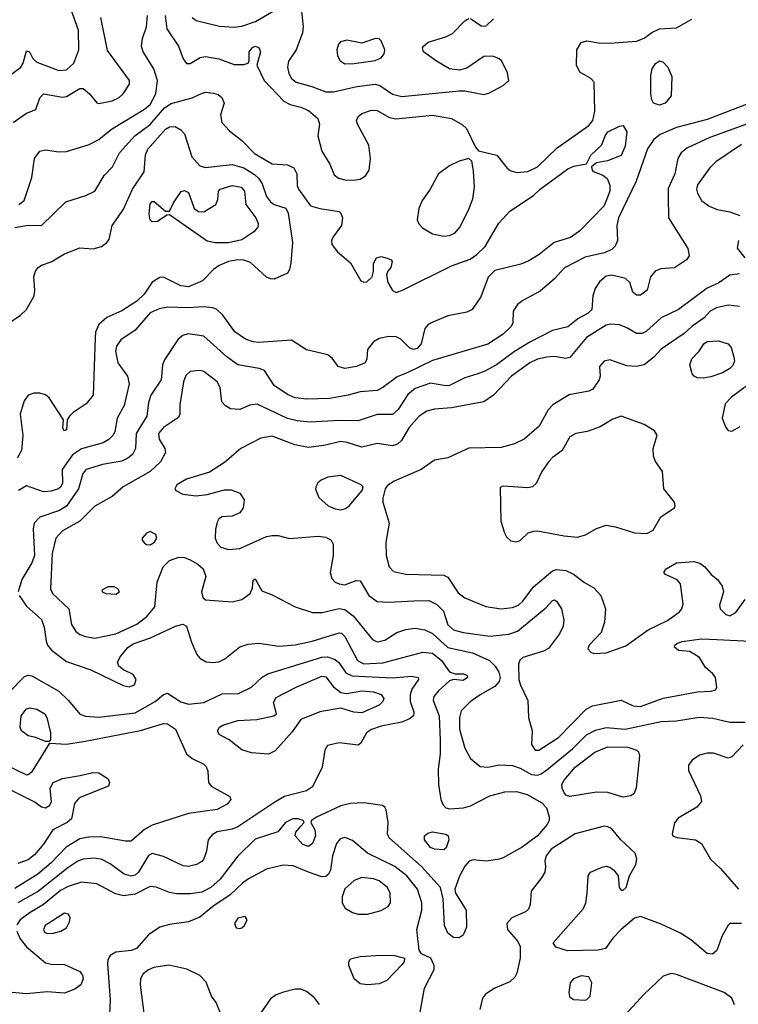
# Model space of a CAD drawing. Extents: x 1173029 to 1307123, y 522559 to 678521.
# Tile 396 of 623: x 1280440 to 1284209, y 566622 to 571783. Entities that reach past the tile are written whole.
import ezdxf

# ---------------------------------------------------------------- set-up
doc = ezdxf.new("R2010")
doc.units = 0

msp = doc.modelspace()

# ---------------------------------------------------------------- linework, layer by layer
at = {"layer": '0CON10XD'}
for points in [[(1280382.6, 571487.4), (1280446.9, 571535), (1280458.2, 571555), (1280475, 571620), (1280490.8, 571615), (1280509.4, 571579.4), (1280530.7, 571560.7), (1280645, 571516.8), (1280685, 571521.1), (1280724, 571556), (1280749.5, 571625), (1280748.1, 571728.1), (1280709.6, 571835)], [(1281345.4, 571795.4), (1281365, 571779.4), (1281488.8, 571748.8), (1281565, 571743.3), (1281605, 571749.1), (1281676.1, 571773.9), (1281803.4, 571846.6)], [(1281916.4, 571843.6), (1281926.2, 571745), (1281923.1, 571715), (1281889.2, 571625), (1281850.7, 571565), (1281844.7, 571535), (1281851.8, 571501.8), (1281865, 571474.3), (1281890, 571455), (1281972.9, 571432.9), (1282045.4, 571405.4), (1282085, 571405.4), (1282207.7, 571432.3), (1282305, 571445.8), (1282328.7, 571438.7), (1282395, 571393.3), (1282445, 571380.8), (1282745, 571410.8), (1282775, 571410.8), (1282875, 571391.2), (1282901.1, 571398.9), (1282975, 571437.8), (1283005.8, 571465), (1282998, 571505), (1282968.8, 571565), (1282955, 571578.8), (1282922.1, 571592.1), (1282875, 571590.9), (1282785, 571530), (1282745, 571519.5), (1282695, 571526.5), (1282626.6, 571566.6), (1282558.6, 571615), (1282552.9, 571635), (1282557.1, 571645), (1282582, 571665), (1282675, 571693.5), (1282709.7, 571710.3), (1282775, 571777.5), (1282795, 571790)], [(1280405.9, 571244.1), (1280475, 571293.1), (1280525, 571313.3), (1280545, 571373.3), (1280565, 571394), (1280665, 571377.1), (1280685, 571381.4), (1280755, 571422.9), (1280773, 571423), (1280806, 571395), (1280845, 571346.7), (1280855, 571343.8), (1280925, 571358.1), (1280962, 571375), (1280982.9, 571395), (1281015.6, 571445), (1281015.6, 571465), (1280901.2, 571621.2), (1280866.5, 571795)], [(1280436.2, 570815), (1280464.2, 570835), (1280503.8, 570956.2), (1280517.8, 571055), (1280545, 571093.3), (1280575, 571101.2), (1280645, 571090.5), (1280685, 571092.1), (1280805, 571129.3), (1280855, 571155.3), (1280921.1, 571208.9), (1281095, 571314.2), (1281125, 571339.3), (1281153.8, 571395), (1281162.5, 571465), (1281143.1, 571525), (1281086.9, 571615), (1281079.6, 571645), (1281084.6, 571685.4), (1281105.8, 571745), (1281110, 571805)], [(1281202.5, 571805), (1281211.5, 571735), (1281272.4, 571645), (1281297.4, 571577.4), (1281315, 571554), (1281335, 571554.2), (1281386.7, 571585), (1281415, 571590), (1281485, 571578.6), (1281565, 571548.1), (1281615, 571548), (1281637.5, 571555), (1281643, 571567), (1281644, 571615), (1281660, 571635), (1281675, 571644), (1281695, 571638), (1281702.5, 571615), (1281683.3, 571545), (1281721.9, 571465), (1281826.1, 571356.1), (1281859.4, 571339.4), (1281915, 571325.4), (1281955, 571307.9), (1282002.9, 571265), (1282013.1, 571235), (1282004.4, 571175), (1282025, 571093.8), (1282066, 571026), (1282090.2, 570970.2), (1282112.9, 570952.9), (1282145, 570943.8), (1282188.3, 570941.7), (1282225, 570947.3), (1282253.1, 570965), (1282273.5, 570995), (1282279.5, 571055), (1282270.6, 571125), (1282211.4, 571235), (1282206.9, 571255), (1282215.7, 571275), (1282235, 571291.9), (1282285, 571308.9), (1282315, 571307.5), (1282380.4, 571270.4), (1282413.2, 571263.2), (1282605, 571282.2), (1282704.7, 571264.7), (1282762.6, 571232.6), (1282783.4, 571213.4), (1282830, 571115), (1282845.9, 571095.9), (1282942.7, 571072.7), (1282996, 571005), (1283012.3, 570992.3), (1283045, 570982.7), (1283105, 570988.2), (1283155, 571012.1), (1283258.8, 571111.2), (1283323.5, 571156.5), (1283425, 571228.9), (1283445, 571255.6), (1283456.8, 571303.2), (1283452.7, 571455), (1283435.3, 571475.3), (1283378, 571508), (1283360.9, 571545), (1283361.4, 571625), (1283385, 571664), (1283415, 571671.9), (1283475, 571661.5), (1283535, 571659.6), (1283675, 571670), (1283715, 571686.2), (1283755, 571716.1), (1283795, 571736.2), (1283885, 571740), (1283965, 571785.4)], [(1282805, 571790), (1282860.9, 571750.9), (1282885, 571750), (1282925, 571788)], [(1282145, 571551.9), (1282195, 571554.4), (1282305, 571570), (1282336, 571584), (1282350.9, 571605), (1282354.6, 571625), (1282335, 571673.3), (1282325, 571682.5), (1282305.4, 571685.4), (1282235, 571660), (1282155, 571676.7), (1282123, 571667), (1282111.9, 571655), (1282103.3, 571625), (1282106.9, 571595), (1282119.1, 571569.1), (1282145, 571551.9)], [(1283795, 571334.4), (1283764.2, 571345), (1283755, 571362.5), (1283750, 571395), (1283750.9, 571490.9), (1283756.9, 571525), (1283775, 571554.2), (1283795, 571567.8), (1283815, 571560.6), (1283840, 571535), (1283860, 571485), (1283857.5, 571385), (1283825, 571345.7), (1283795, 571334.4)], [(1280415, 570694.7), (1280485, 570705.9), (1280555, 570704.2), (1280681.3, 570828.7), (1280787.6, 570862.4), (1280835, 570884.4), (1280883.8, 570966.2), (1280927.2, 571012.8), (1280964.4, 571085), (1281044.6, 571175), (1281125, 571233.2), (1281199.5, 571320.5), (1281235, 571343.1), (1281345, 571373.9), (1281393.1, 571396.9), (1281415, 571402.7), (1281457.4, 571397.4), (1281480.3, 571390.3), (1281500, 571375), (1281512.5, 571345), (1281493.1, 571285), (1281501.1, 571245), (1281540.2, 571200.2), (1281605, 571150), (1281671.4, 571081.4), (1281765, 571027.1), (1281845, 571022.7), (1281877.4, 571007.4), (1281892.9, 570975), (1281895.3, 570915), (1281901.6, 570895), (1281965, 570807.9), (1282013.4, 570793.4), (1282115, 570778), (1282125, 570768.8), (1282133.3, 570745), (1282127.3, 570705), (1282084.4, 570645), (1282075.6, 570625), (1282077.1, 570605), (1282106.2, 570566.2), (1282175, 570508.6), (1282229.2, 570415), (1282245, 570407.1), (1282260.9, 570409.1), (1282288, 570435), (1282295.9, 570464.1), (1282295.8, 570505), (1282312, 570535), (1282335, 570541.4), (1282366.7, 570533.3), (1282387.5, 570525), (1282393.3, 570515), (1282386.7, 570485), (1282370, 570465), (1282363.6, 570446.4), (1282371.2, 570405), (1282395, 570363.3), (1282415, 570354), (1282447.5, 570365), (1282705, 570492.5), (1282802.2, 570527.8), (1282838.1, 570551.9), (1282881.1, 570595), (1282953.1, 570716.9), (1283011.2, 570778.8), (1283135, 570862.5), (1283169.5, 570895), (1283315, 571001.5), (1283345.8, 571015.8), (1283413, 571027), (1283435, 571073.3), (1283492.9, 571127.1), (1283510, 571175), (1283525, 571195.6), (1283585, 571224.3), (1283605, 571228), (1283623.5, 571195), (1283615, 571120), (1283595, 571072), (1283523.6, 571043.6), (1283465, 571033.3), (1283438.3, 571011.7), (1283442.5, 570995), (1283453.3, 570985), (1283499.1, 570969.1), (1283520.9, 570950.9), (1283535.8, 570915.8), (1283534.7, 570885), (1283505, 570807.1), (1283375.3, 570674.7), (1283329.1, 570640.9), (1283242.9, 570615), (1283165, 570552.3), (1283110.6, 570519.4), (1283067.7, 570502.3), (1282931.3, 570468.7), (1282896.2, 570433.8), (1282859.3, 570330.7), (1282813.3, 570265), (1282785, 570250.7), (1282685, 570230.6), (1282607.4, 570197.4), (1282582.2, 570185), (1282564.5, 570165), (1282546.2, 570085), (1282525, 570060), (1282505, 570055.4), (1282485, 570062.5), (1282438.7, 570108.7), (1282415, 570121.2), (1282376.9, 570123.1), (1282325, 570111.9), (1282295, 570094), (1282264, 570055), (1282260, 570005), (1282252, 569985), (1282206.2, 569965), (1282145, 569954.6), (1282110, 569965), (1282078.3, 570008.3), (1282056.5, 570026.5), (1281943.4, 570053.4), (1281865, 570103.3), (1281695, 570090.9), (1281665, 570094.5), (1281625, 570109.5), (1281567.7, 570147.7), (1281505, 570234.3), (1281473.8, 570263.8), (1281452.9, 570272.9), (1281405, 570278.2), (1281322.8, 570272.8), (1281216.5, 570276.5), (1281172.2, 570267.8), (1281125, 570247.1), (1281045, 570156.5), (1280970.6, 570105), (1280947.7, 570072.3), (1280943.3, 570045), (1280955.3, 569985.3), (1281006.2, 569915), (1281014.6, 569875), (1280988.6, 569761.4), (1280951.5, 569695), (1280938.9, 569625), (1280930, 569605), (1280907.7, 569582.3), (1280877.1, 569565), (1280765, 569534.7), (1280717.7, 569502.3), (1280662.3, 569425), (1280665.3, 569354.7), (1280656.4, 569335), (1280644.3, 569325), (1280605, 569311.1), (1280565, 569309.2), (1280475, 569340), (1280433.1, 569315)], [(1284295, 571355.8), (1284045, 571259.7), (1283885, 571218.5), (1283798.7, 571181.3), (1283765, 571154.4), (1283733.3, 571106.7), (1283673.2, 570936.8), (1283581.1, 570745), (1283572.4, 570705), (1283574.6, 570625), (1283563.1, 570596.9), (1283545, 570578.5), (1283505, 570560.8), (1283405, 570537.7), (1283296.8, 570483.2), (1283244.7, 570425.3), (1283170.5, 570359.5), (1283078, 570312), (1283050, 570290), (1283028.6, 570255), (1283025.7, 570195), (1283016.9, 570175), (1282975.6, 570135), (1282895, 570081.8), (1282605, 569997.5), (1282475.6, 569934.4), (1282419.1, 569910.9), (1282344.8, 569855.2), (1282315, 569840.4), (1282225, 569832.9), (1282163.3, 569815), (1282065, 569798.4), (1281945.3, 569794.7), (1281885, 569800.7), (1281845, 569818), (1281775.2, 569865.2), (1281724.2, 569944.2), (1281695.2, 569955.2), (1281584.8, 569974.8), (1281525.7, 570015.7), (1281405, 570124.6), (1281323.3, 570136.7), (1281295, 570127.9), (1281271.8, 570108.2), (1281198.8, 570001.2), (1281188.9, 569975), (1281182, 569895), (1281127.2, 569815), (1281116.1, 569776.1), (1281107.1, 569705), (1281051.6, 569615), (1281047.3, 569535), (1281031.8, 569505), (1281008.1, 569485), (1280975, 569470), (1280875, 569451.9), (1280788.6, 569425), (1280770.9, 569405), (1280747.8, 569325), (1280686, 569234), (1280649.1, 569210.9), (1280545, 569176), (1280515.5, 569145), (1280511.2, 569115), (1280518.4, 568975), (1280504.3, 568935.7), (1280451.1, 568848.9), (1280431.9, 568785)], [(1280356.2, 570175), (1280445.2, 570234.8), (1280475.6, 570264.4), (1280515.3, 570335), (1280519.1, 570365), (1280513.6, 570435), (1280522.2, 570465), (1280535, 570482.9), (1280555, 570496.7), (1280605, 570514.4), (1280675, 570555.5), (1280755, 570586.9), (1280825, 570581.5), (1280869.2, 570595), (1280896, 570614), (1280908.6, 570631.4), (1280925.7, 570705), (1280955, 570747.1), (1280985, 570790), (1281032, 570895), (1281093.8, 570985), (1281100.5, 571075), (1281111.9, 571105), (1281205, 571209.2), (1281225, 571222.1), (1281255, 571222.7), (1281286, 571206), (1281305.3, 571185.3), (1281342.9, 571065), (1281385, 571017.5), (1281415, 571008.2), (1281555, 571024.1), (1281615, 571006.8), (1281672.2, 570972.2), (1281695, 570951.3), (1281712.2, 570922.2), (1281735, 570857.3), (1281755, 570828.5), (1281775, 570815.4), (1281835.8, 570795), (1281848.3, 570768.3), (1281871.5, 570615), (1281862, 570508), (1281855.5, 570474.5), (1281844.5, 570455.5), (1281775, 570423.3), (1281755, 570424.4), (1281735, 570434.4), (1281650.2, 570510.2), (1281615, 570522.5), (1281585, 570524.1), (1281535, 570516.6), (1281485.7, 570495), (1281456.3, 570473.7), (1281399.4, 570415), (1281326.3, 570383.7), (1281285, 570387.7), (1281195, 570434.2), (1281175, 570431.2), (1281135, 570408), (1281093.3, 570345), (1281055, 570307.5), (1280975, 570257.2), (1280898, 570222), (1280855.3, 570184.7), (1280838.5, 570145), (1280835.4, 570115), (1280825.5, 569815), (1280789.6, 569770.4), (1280720.8, 569725), (1280701.4, 569705), (1280690, 569685), (1280685, 569633.3), (1280675, 569627.5), (1280667, 569643), (1280670, 569685), (1280595, 569800.9), (1280575, 569816.9), (1280545, 569825.4), (1280514.6, 569825.4), (1280484.7, 569815.3), (1280463.8, 569785), (1280443.3, 569715), (1280456.2, 569603.8), (1280449.6, 569525), (1280427.3, 569485)], [(1284315, 571258.1), (1284058.6, 571165), (1283939.5, 571110.5), (1283909.5, 571085), (1283891.8, 571055), (1283875.4, 570975), (1283841.7, 570898.3), (1283840.5, 570855), (1283842, 570745), (1283944.5, 570584.5), (1283951.9, 570545), (1283936.9, 570525), (1283875, 570482.5), (1283802.6, 570477.4), (1283772, 570465), (1283748, 570435), (1283731.2, 570365), (1283695, 570339.2), (1283675, 570340), (1283656.2, 570355), (1283640, 570405), (1283616.9, 570426.9), (1283545, 570444.6), (1283515, 570439.6), (1283480.5, 570409.5), (1283458.7, 570375), (1283445.3, 570335), (1283440.4, 570265), (1283421.5, 570245), (1283366.9, 570215), (1283315, 570173.8), (1283235, 570154.6), (1283115, 570092.1), (1283035, 570044.7), (1282940.5, 569975), (1282879, 569941), (1282842.2, 569927.8), (1282775, 569906.2), (1282694.1, 569865.9), (1282675, 569863.3), (1282595, 569878.5), (1282515, 569849.7), (1282475, 569818.2), (1282425, 569740.9), (1282395, 569714.5), (1282315, 569713.3), (1282215, 569681.1), (1282115, 569682.4), (1281965, 569673.3), (1281895, 569680.6), (1281845, 569693.1), (1281685, 569767.3), (1281647.6, 569762.4), (1281595, 569739.4), (1281545, 569744), (1281519.7, 569759.7), (1281500.9, 569780.9), (1281490.8, 569855), (1281475.7, 569885), (1281405, 569940), (1281384.3, 569944.3), (1281335, 569938.6), (1281311.3, 569918.7), (1281299.6, 569885), (1281280, 569765), (1281280, 569715), (1281272.7, 569697.3), (1281195, 569646.2), (1281167.5, 569615), (1281170.9, 569585), (1281201.4, 569535), (1281204.3, 569515), (1281178.1, 569465), (1281124.3, 569415.7), (1280982, 569335), (1280925, 569284.2), (1280835, 569233.3), (1280754.7, 569155.3), (1280665, 569103.2), (1280629.4, 569065), (1280610.9, 568985), (1280600.9, 568800.9), (1280612.1, 568775), (1280697.5, 568695), (1280712.7, 568612.7), (1280735, 568577.1), (1280755, 568560.9), (1280785, 568549.6), (1280835, 568542), (1280945, 568563.3), (1281055.2, 568614.8), (1281107.5, 568655), (1281148.8, 568705), (1281161.8, 568835), (1281192.5, 568915), (1281225, 568948.5), (1281275, 568965.6), (1281305, 568964.2), (1281335, 568952.5), (1281375, 568930), (1281401.9, 568905), (1281416.7, 568865), (1281393.1, 568785), (1281401.1, 568755), (1281415, 568743.1), (1281555, 568732.5), (1281605, 568744.4), (1281648, 568775), (1281661.2, 568805), (1281663.8, 568845), (1281675, 568853.3), (1281709.7, 568789.7), (1281765, 568768.2), (1281885, 568706.2), (1281975, 568676.2), (1282026.4, 568676.4), (1282115, 568696.9), (1282145, 568691.8), (1282188.4, 568658.4), (1282290, 568535), (1282315, 568521.9), (1282355, 568530.6), (1282418.7, 568571.3), (1282465, 568586.5), (1282515, 568594.5), (1282565.5, 568584.5), (1282605, 568565.3), (1282685, 568492), (1282815, 568464.3), (1282904.8, 568424.8), (1282932.9, 568395), (1282952.8, 568362.8), (1282959.1, 568335), (1282955.3, 568315), (1282932.7, 568287.3), (1282854.8, 568245.2), (1282801.9, 568208.1), (1282755, 568160.6), (1282745.8, 568125), (1282746.3, 568065), (1282774.4, 567965.6), (1282805, 567910), (1282855, 567868.9), (1282894.6, 567865.4), (1282955, 567878.2), (1283025, 567874.6), (1283065, 567860.7), (1283125, 567826.5), (1283155, 567823.5), (1283175, 567830), (1283205, 567851.6), (1283338.4, 567961.6), (1283413.1, 568035), (1283460.1, 568059.9), (1283515, 568073.2), (1283615, 568064.3), (1283805, 568105.3), (1283885, 568108), (1284003.5, 568126.5), (1284075, 568122.9), (1284165, 568101.1), (1284245, 568100.9)], [(1284225, 571128.6), (1284091.2, 571038.8), (1284058.5, 571005), (1283995, 570917.5), (1283989.1, 570895), (1283994.6, 570874.6), (1284016, 570835), (1284056.6, 570806.6), (1284097.6, 570787.6), (1284165, 570775.7), (1284217, 570757)], [(1282665, 570648.9), (1282695, 570651.8), (1282723.7, 570666.3), (1282747.9, 570695), (1282794.6, 570785), (1282816.6, 570843.4), (1282825.3, 570905), (1282820.8, 570990.8), (1282811.2, 571041.2), (1282795, 571056.2), (1282745, 571042.2), (1282695, 571017.5), (1282635.8, 570975), (1282593.3, 570895), (1282548.8, 570831.2), (1282533, 570793), (1282524.3, 570735), (1282533.4, 570713.4), (1282552.2, 570692.2), (1282605, 570660), (1282665, 570648.9)], [(1281465, 570612.9), (1281422.7, 570622.7), (1281225, 570760), (1281211.7, 570758.3), (1281162.5, 570725), (1281135, 570724), (1281124.4, 570735), (1281120, 570765), (1281125, 570817.5), (1281135, 570830), (1281145, 570830), (1281205, 570780), (1281225, 570780), (1281246.4, 570823.6), (1281287, 570883), (1281305, 570888.8), (1281325, 570877.5), (1281355, 570793.8), (1281377.9, 570777.9), (1281405, 570776.7), (1281468, 570815), (1281479.2, 570840.8), (1281482, 570885), (1281492, 570895), (1281555, 570913.9), (1281602.5, 570905), (1281618.5, 570885), (1281626.4, 570815), (1281678.9, 570745), (1281690, 570715), (1281689.1, 570695), (1281668.7, 570671.3), (1281605, 570628.9), (1281535, 570614.2), (1281465, 570612.9)], [(1284210, 570625), (1284203.3, 570585), (1284242.5, 570535)], [(1284215, 570452), (1284165, 570444.3), (1284106.6, 570403.4), (1284044.7, 570375.3), (1283895, 570264.7), (1283805, 570221.2), (1283725, 570149.1), (1283705, 570138.2), (1283675, 570138.2), (1283625, 570168.2), (1283585, 570183.6), (1283537.8, 570187.8), (1283515, 570182.3), (1283413.1, 570116.9), (1283325, 570012.1), (1283305, 570007.7), (1283245, 570017.5), (1283205, 570014.7), (1283155, 570004.2), (1283115, 569984.7), (1283020, 569915), (1282925, 569814.4), (1282875, 569779.5), (1282705, 569747.9), (1282615, 569741.6), (1282575, 569731.1), (1282535, 569704.6), (1282483.5, 569646.5), (1282442.4, 569577.6), (1282421, 569559), (1282395, 569548.9), (1282315, 569562.5), (1282235, 569542.5), (1282157.4, 569567.4), (1282125, 569571.9), (1282035, 569550.9), (1281955, 569540.8), (1281883.8, 569555), (1281765, 569599.6), (1281705, 569590), (1281599.2, 569535), (1281515, 569463.1), (1281435, 569411.2), (1281315, 569375.5), (1281264, 569345), (1281254, 569325), (1281258.8, 569315), (1281295, 569297.1), (1281365, 569287.1), (1281423.8, 569293.8), (1281515, 569318.8), (1281549.5, 569319.5), (1281595, 569302), (1281616.6, 569266.6), (1281612.9, 569225), (1281595, 569198.8), (1281555, 569181.2), (1281502.7, 569177.3), (1281485, 569166.7), (1281477, 569153), (1281466.4, 569113.6), (1281465.4, 569065), (1281475, 569038.6), (1281495, 569017.8), (1281535, 569006.9), (1281595, 569012.2), (1281735, 569074), (1281765, 569080), (1281795, 569079.2), (1281855, 569063.1), (1282005, 569075.4), (1282045, 569071.1), (1282073.8, 569055), (1282083.8, 569035), (1282083.8, 568975), (1282068.1, 568885), (1282076.9, 568855), (1282095, 568835.6), (1282115, 568825.5), (1282145, 568821.8), (1282205, 568844.3), (1282225, 568842.5), (1282271.2, 568765), (1282315, 568734.2), (1282375, 568730.3), (1282507.5, 568737.5)], [(1284215, 570280.3), (1284155, 570286.5), (1284095, 570273.1), (1284061.1, 570255), (1284028.9, 570221.1), (1283964.3, 570175), (1283925, 570138.6), (1283805, 570056.5), (1283765, 570014.4), (1283715, 569974.3), (1283675, 569965.6), (1283625, 569968.6), (1283535, 570000), (1283505, 569994.2), (1283480, 569965), (1283483.8, 569915), (1283478.8, 569895), (1283445, 569846.2), (1283425, 569835.8), (1283322.6, 569817.4), (1283236, 569765), (1283211.4, 569738.6), (1283165, 569652.9), (1283085.7, 569585), (1283035, 569560), (1282965, 569541.5), (1282795, 569537.1), (1282685, 569486.4), (1282615, 569474.2), (1282545, 569425.6), (1282404.2, 569365), (1282368.9, 569341.1), (1282356.2, 569323.8), (1282343.8, 569275), (1282343.8, 569255), (1282356.6, 569215), (1282378.6, 569145), (1282360.5, 569045), (1282362.5, 568975), (1282377.5, 568915), (1282400.7, 568890.7), (1282465, 568877.3), (1282665, 568871.9), (1282685, 568860.6), (1282739.5, 568779.5), (1282775, 568752.5), (1282885, 568707.1), (1282965, 568694.6), (1283025, 568701.8), (1283056.1, 568713.9), (1283078.7, 568735), (1283135, 568809.7), (1283235, 568894.5), (1283255, 568901.8), (1283305, 568895.4), (1283345, 568877.1), (1283402.8, 568832.8), (1283450.6, 568805), (1283487.5, 568765), (1283511.8, 568695), (1283506.9, 568625), (1283489.3, 568570.7), (1283426.7, 568505), (1283420, 568485), (1283435, 568467.5), (1283450.7, 568460.7), (1283515, 568464.3), (1283619.1, 568500.9), (1283736.7, 568585), (1283836.7, 568633.3), (1283899.7, 568680.3), (1283912.7, 568695), (1283919.8, 568720.2), (1283905.4, 568825.4), (1283887.3, 568847.3), (1283827.5, 568875), (1283817.5, 568885), (1283830, 568905), (1283885, 568936), (1283975, 568942.5), (1284007.5, 568935), (1284033.8, 568915), (1284066.2, 568875), (1284099.7, 568849.7), (1284124.3, 568814.3), (1284131.4, 568785), (1284110.8, 568715), (1284114.2, 568695), (1284144.2, 568665), (1284165, 568658.1), (1284195, 568675.8), (1284244, 568745)], [(1284025, 569904.4), (1283995, 569906), (1283976.7, 569915), (1283967.3, 569927.3), (1283954.4, 569975), (1283964.2, 570005), (1284003.4, 570046.6), (1284028, 570085), (1284045, 570095.8), (1284105, 570099.4), (1284155, 570084.4), (1284171.5, 570065), (1284185.4, 570015), (1284188.8, 569995), (1284179.6, 569970.4), (1284165, 569954.6), (1284125, 569932.7), (1284065, 569910.6), (1284025, 569904.4)], [(1284259.9, 569870.1), (1284172.9, 569805), (1284140.7, 569769.3), (1284124.3, 569695), (1284144, 569645), (1284155, 569630), (1284175, 569626.2), (1284218.3, 569651.7)], [(1283045, 569046.2), (1283065, 569054), (1283106.9, 569093.1), (1283136.9, 569103.1), (1283155.4, 569104.6), (1283295, 569077.3), (1283365, 569071.1), (1283406.8, 569083.2), (1283465, 569116.2), (1283515.9, 569134.1), (1283565, 569125.6), (1283665, 569093.5), (1283729.7, 569090.3), (1283761.7, 569108.3), (1283803, 569177), (1283873.3, 569225), (1283877.5, 569235), (1283873.3, 569255), (1283817.5, 569325), (1283810.6, 569415), (1283775, 569467.5), (1283763.8, 569495), (1283761.8, 569535), (1283783.1, 569605), (1283768.9, 569628.9), (1283715, 569661.1), (1283595, 569704.4), (1283551.1, 569688.9), (1283485, 569650), (1283416.7, 569625), (1283357.5, 569615), (1283325, 569596), (1283285.5, 569524.5), (1283235, 569488.6), (1283215, 569466.9), (1283178.5, 569415), (1283148.1, 569351.9), (1283128.8, 569335), (1283105, 569329.2), (1282975, 569338.8), (1282959.3, 569330.7), (1282963.8, 569155), (1282982.7, 569092.7), (1282992.5, 569072.5), (1283015, 569051.2), (1283045, 569046.2)], [(1282125, 569214.4), (1282148.9, 569221.1), (1282167.5, 569235), (1282236, 569315), (1282242, 569335), (1282231.2, 569345), (1282125, 569394.5), (1282055.4, 569384.6), (1282021.2, 569368.8), (1282004.2, 569355), (1281992.5, 569335), (1281992.1, 569322.1), (1282009.1, 569279.1), (1282058, 569235), (1282095, 569218.9), (1282125, 569214.4)], [(1281125, 569030.9), (1281147.5, 569045), (1281160, 569065), (1281154.2, 569085), (1281125, 569101.1), (1281105, 569091.9), (1281083.3, 569065), (1281083.3, 569055), (1281095, 569040), (1281105, 569032.7), (1281125, 569030.9)], [(1280945, 568772.9), (1280963.3, 568785), (1280955, 568800), (1280935, 568810), (1280905, 568810.8), (1280872.5, 568795), (1280872.5, 568785), (1280892.5, 568775), (1280945, 568772.9)], [(1280437.1, 568765), (1280475, 568709.2), (1280555, 568640), (1280568.5, 568598.5), (1280579.5, 568525), (1280586.7, 568505), (1280607.7, 568477.7), (1280685, 568418.5), (1280813.3, 568375), (1280982.7, 568292.7), (1281015, 568285.5), (1281043.1, 568296.9), (1281050.9, 568325), (1281035, 568350.5), (1280985.4, 568375.4), (1280960.8, 568395), (1280953.1, 568415), (1280968.5, 568445), (1281007.7, 568492.3), (1281035, 568510.9), (1281126.5, 568543.5), (1281256.7, 568605), (1281295, 568614.2), (1281315.8, 568605), (1281340.6, 568520.6), (1281370, 568455), (1281385, 568436.7), (1281417.3, 568417.3), (1281453.4, 568413.4), (1281485, 568418.1), (1281516.1, 568433.9), (1281594, 568496), (1281639.2, 568510.8), (1281695, 568515.3), (1281799.3, 568499.3), (1281885, 568506.5), (1281973.8, 568525), (1282115, 568570), (1282127, 568567), (1282145, 568550), (1282211.1, 568425), (1282245, 568406.4), (1282345, 568412.9), (1282555, 568467.5), (1282605, 568462.7), (1282651.7, 568425), (1282695, 568364.2), (1282724.1, 568354.1), (1282767.5, 568355), (1282786.2, 568346.2), (1282789.2, 568335), (1282765, 568320), (1282715, 568324.3), (1282695, 568317.1), (1282636, 568265), (1282611.6, 568235), (1282607.8, 568215), (1282639.7, 568135), (1282645.8, 568005), (1282646, 567936), (1282634.1, 567855), (1282636.6, 567775), (1282648.2, 567695), (1282659.5, 567669.5), (1282675, 567652.7), (1282695, 567646.2), (1282768.2, 567651.8), (1282805, 567663.3), (1282905, 567715.5), (1282985, 567736.2), (1283045, 567738.1), (1283101.2, 567721.2), (1283178.5, 567678.5), (1283202.6, 567652.6), (1283217.7, 567605), (1283216.8, 567585), (1283206.7, 567565), (1283155, 567504.7), (1283075, 567446.5), (1282975, 567390.6), (1282955, 567382.2), (1282887.5, 567372.5), (1282815, 567380), (1282795, 567370.8), (1282774.1, 567345.9), (1282745.8, 567294.2), (1282722.5, 567225), (1282726, 567204), (1282781.4, 567115), (1282782.7, 567027.3), (1282766.7, 566985), (1282745, 566971.2), (1282715, 566972.9), (1282685, 566995.7), (1282667.5, 567035), (1282661.1, 567175), (1282647.1, 567235), (1282547.2, 567345), (1282377.1, 567495), (1282368.8, 567515), (1282371.9, 567575), (1282361.2, 567641.2), (1282355.7, 567655.7), (1282342.5, 567665), (1282245, 567678.5), (1282174.5, 567675.5), (1282125, 567662.2), (1281996.6, 567603.4), (1281970, 567585), (1281966.7, 567575), (1281987.2, 567537.2), (1281990.8, 567505), (1281975, 567465.6), (1281955, 567448.9), (1281925, 567460), (1281884, 567505), (1281888, 567525), (1281914.2, 567555.8), (1281932.5, 567575), (1281927.5, 567585), (1281900, 567595), (1281872.5, 567595), (1281834, 567575), (1281794.2, 567525.8), (1281675, 567487.9), (1281582.2, 567397.8), (1281491.7, 567278.3), (1281441.8, 567235), (1281395, 567210.8), (1281335, 567200.9), (1281265, 567201.1), (1281225, 567208.8), (1281155, 567236.2), (1281125, 567239.2), (1281045, 567199.2), (1280985, 567191.1), (1280942, 567202), (1280845, 567254.6), (1280765, 567263.1), (1280695, 567240.3), (1280655, 567218.4), (1280565.4, 567144.6), (1280495, 567103.3), (1280442.7, 567065), (1280425, 567039.2)], [(1282507.5, 568737.5), (1282585, 568739.2), (1282627.9, 568717.9), (1282663.4, 568683.4), (1282685, 568610.6), (1282715.3, 568585.3), (1282765, 568570.5), (1282905, 568551.4), (1283005, 568562), (1283051.3, 568578.7), (1283198.9, 568701.1), (1283235, 568739.2), (1283245, 568742), (1283255.5, 568735.5), (1283281.9, 568695), (1283294.5, 568635.5), (1283289.6, 568605), (1283270.9, 568565), (1283213.3, 568486.7), (1283187.1, 568472.9), (1283079.1, 568440.9), (1283063.6, 568426.4), (1283056.2, 568405), (1283058.1, 568325), (1283066.5, 568295), (1283105.3, 568215), (1283109.2, 568125), (1283127.5, 568055), (1283125, 567983.3), (1283144.2, 567955), (1283162.5, 567955), (1283265, 568020.7), (1283411.3, 568168.7), (1283443.7, 568186.3), (1283595, 568216), (1283656.9, 568186.9), (1283695, 568183.2), (1283815, 568226.2), (1283995, 568260), (1284065.8, 568264.2), (1284088.8, 568271.2), (1284096.7, 568283.3), (1284090, 568335), (1284075.8, 568355), (1284037.2, 568387.2), (1284005, 568440.8), (1283955, 568471.4), (1283895, 568476), (1283874, 568495), (1283876.7, 568505), (1283890, 568515), (1283915, 568524.2), (1284015, 568537.5), (1284095.3, 568535.3), (1284273.5, 568526.5)], [(1280385, 568258.8), (1280465, 568340), (1280485, 568348), (1280504.7, 568344.7), (1280645, 568263.6), (1280696.9, 568215), (1280755, 568142.7), (1280785, 568132.3), (1280855, 568128.2), (1281045, 568150.8), (1281151, 568209), (1281195, 568246), (1281215, 568254), (1281285, 568206.9), (1281325, 568195.4), (1281405, 568204), (1281501.2, 568248.8), (1281588, 568252), (1281655, 568283.9), (1281712.2, 568337.8), (1281742, 568355), (1282025, 568441.3), (1282055, 568443.3), (1282095, 568429.3), (1282113.5, 568413.5), (1282149.8, 568359.8), (1282183.3, 568343.3), (1282395.8, 568334.2), (1282495, 568341.5), (1282530, 568335), (1282531.2, 568325), (1282496.4, 568273.6), (1282487.5, 568245), (1282488.7, 568208.7), (1282506.4, 568155), (1282505.6, 568135), (1282485, 568118.2), (1282445, 568101.8), (1282335, 568079.7), (1282285, 568062.5), (1282258.6, 568045), (1282229.2, 567990.8), (1282215, 567981.2), (1282115, 567993.5), (1282055, 567979.2), (1282040.5, 567955), (1282026.9, 567865), (1281975, 567762.5), (1281945, 567742.1), (1281828.6, 567711.4), (1281778.9, 567681.1), (1281585, 567552.7), (1281555, 567540.9), (1281475, 567526.3), (1281448.7, 567511.3), (1281428.2, 567485), (1281420, 567425), (1281406.5, 567385), (1281395, 567370), (1281366.7, 567355), (1281325, 567344.4), (1281298.3, 567348.3), (1281195, 567396.9), (1281135, 567413.6), (1281115, 567402.5), (1281062.9, 567315), (1281045, 567299.7), (1281025, 567294.7), (1280987.8, 567305), (1280915, 567358.5), (1280870.8, 567380.8), (1280835, 567388.8), (1280773.9, 567383.9), (1280745, 567372.9), (1280692.4, 567337.6), (1280538.7, 567215), (1280430.4, 567155)], [(1281745, 567934.2), (1281655, 567939.6), (1281605.6, 567955.6), (1281538.9, 568008.9), (1281486.8, 568036.8), (1281477.5, 568055), (1281488, 568075), (1281505, 568085.6), (1281585, 568109.4), (1281684.4, 568115.6), (1281772.5, 568135), (1281786.7, 568145), (1281770.8, 568205), (1281785, 568230), (1281890, 568285), (1282025, 568342.8), (1282045, 568338.2), (1282086.1, 568286.1), (1282125, 568257.2), (1282155, 568252.2), (1282235, 568264.8), (1282295, 568259.7), (1282335.6, 568245.6), (1282349.6, 568225), (1282345, 568209.4), (1282325, 568190.4), (1282235, 568150.4), (1282193.3, 568153.3), (1282125, 568174.4), (1282015, 568154.6), (1281914.4, 568115.6), (1281869.3, 568050.7), (1281779.7, 567950.3), (1281745, 567934.2)], [(1280595, 568000), (1280575, 568000), (1280525, 568021.1), (1280485, 568030), (1280448.9, 568055), (1280442.9, 568075), (1280448.7, 568135), (1280475, 568171.2), (1280495, 568177.1), (1280529.7, 568169.7), (1280571.9, 568145), (1280582.2, 568125), (1280601.2, 568045), (1280601.7, 568008.3), (1280595, 568000)], [(1280367, 567877), (1280475, 567824.7), (1280485, 567826), (1280506.9, 567845), (1280598.3, 567991.7), (1280685, 567985.8), (1280775, 567999.2), (1281073.1, 568056.9), (1281195, 568093.9), (1281215, 568093.1), (1281257.3, 568065), (1281314.6, 567934.6), (1281345, 567910), (1281405, 567881.4), (1281418, 567868), (1281427.1, 567845), (1281430, 567785), (1281444.2, 567765), (1281541.7, 567711.7), (1281548, 567695), (1281528.5, 567671.5), (1281475, 567643.8), (1281325, 567622.2), (1281135, 567561.6), (1281095, 567539.1), (1281025, 567478.2), (1280995, 567477.1), (1280865, 567500), (1280801.3, 567498.7), (1280755, 567489.7), (1280684.5, 567445.5), (1280605, 567364.7), (1280535.1, 567304.9), (1280415, 567230)], [(1283605, 567708.9), (1283525, 567731.9), (1283465.9, 567734.1), (1283325, 567711.9), (1283307.5, 567717.5), (1283295, 567730), (1283284.7, 567754.7), (1283283.9, 567775), (1283295, 567797.3), (1283353.1, 567865), (1283456, 567944), (1283525, 567972.5), (1283629.3, 567969.3), (1283676, 567955), (1283685.7, 567945), (1283690.5, 567925), (1283673.1, 567756.9), (1283662.2, 567727.8), (1283645, 567714.3), (1283605, 567708.9)], [(1284235, 567982.2), (1284175, 567919.1), (1284155, 567912.9), (1284077.9, 567937.9), (1284045, 567938.2), (1284005, 567927.8), (1283967.2, 567902.8), (1283947.8, 567875), (1283948, 567848), (1284010.8, 567715), (1284016, 567685), (1283991.2, 567655), (1283892.7, 567597.3), (1283874.1, 567574.1), (1283861.2, 567515), (1283865.9, 567505.9), (1283887, 567497), (1283984.6, 567484.6), (1284016, 567466), (1284063.8, 567383.8), (1284116.2, 567335), (1284210, 567225)], [(1280395, 567744.7), (1280521.2, 567681.2), (1280555, 567657.5), (1280575, 567652.5), (1280595.7, 567664.3), (1280607, 567683), (1280599.2, 567755), (1280615, 567784.2), (1280665, 567806.5), (1280758.1, 567821.9), (1280823.1, 567836.9), (1280855.8, 567835.8), (1280905, 567803.3), (1280912, 567785), (1280906.2, 567765), (1280751.2, 567705), (1280728, 567675), (1280711.4, 567595), (1280690, 567575), (1280613.9, 567536.1), (1280565, 567461.1), (1280517.7, 567405), (1280485, 567380.3), (1280430.1, 567359.9)], [(1284225, 567046), (1284165, 567046.7), (1284155, 567036.7), (1284122.2, 566977.8), (1284095.6, 566905), (1284074.2, 566885.8), (1284045, 566889.2), (1283960.5, 566960.5), (1283905.3, 566995.3), (1283805, 567043.2), (1283695, 567083.1), (1283665, 567073.1), (1283595, 567014.6), (1283551.3, 566968.7), (1283512, 566915), (1283473.2, 566906.8), (1283312.7, 566902.7), (1283251.4, 566921.4), (1283237.5, 566945), (1283397.3, 567125), (1283408.5, 567155), (1283415.8, 567205), (1283421.2, 567295), (1283433.8, 567315), (1283495, 567341.9), (1283515, 567345.6), (1283535, 567340.6), (1283555.4, 567325.4), (1283578, 567295), (1283583.8, 567235), (1283595, 567221.2), (1283605, 567221.2), (1283621.2, 567235), (1283638.8, 567295), (1283672.2, 567355), (1283676.7, 567385), (1283667.5, 567415), (1283593.1, 567485), (1283543.1, 567543.1), (1283525, 567553.3), (1283505.5, 567555.5), (1283352.9, 567515), (1283227.5, 567435), (1283200.8, 567400.8), (1283193.5, 567375), (1283197.5, 567345), (1283193.5, 567315), (1283177.3, 567285), (1283122.5, 567215), (1283117.5, 567145), (1283108.3, 567121.7), (1283092.7, 567107.3), (1283021.2, 567075), (1282994.2, 567045), (1282997.5, 567015), (1283051.7, 566951.7), (1283064.2, 566925), (1283065.6, 566865), (1283048.1, 566785), (1283036.9, 566765), (1283010.2, 566739.8), (1282932.3, 566707.7), (1282882.5, 566675), (1282868.1, 566655), (1282852.9, 566595)], [(1282665, 567432.5), (1282615, 567435.6), (1282595, 567444.4), (1282563.5, 567485), (1282563.3, 567505), (1282580.5, 567519.5), (1282605, 567526.5), (1282675, 567514.5), (1282686.9, 567505), (1282691.2, 567485), (1282676.9, 567443.1), (1282665, 567432.5)], [(1282535, 566552), (1282563.5, 566706.5), (1282613.8, 566805), (1282614, 566825), (1282596, 566865), (1282547.5, 566887.5), (1282535.7, 566905.7), (1282523.1, 567015), (1282549.3, 567115), (1282549.7, 567155), (1282525.9, 567225), (1282470, 567295), (1282407.1, 567345), (1282264.4, 567415), (1282185, 567480.9), (1282145, 567497.3), (1282120.4, 567489.6), (1282100.9, 567465), (1282079.9, 567400.1), (1282069.4, 567325), (1282059.6, 567305), (1282045, 567292.5), (1282025, 567291.3), (1281955, 567314.1), (1281875, 567348.9), (1281822.1, 567352.1), (1281735, 567330), (1281640.5, 567279.5), (1281610.9, 567259.1), (1281544.2, 567195.8), (1281453.6, 567135), (1281385, 567078.9), (1281325, 567053.8), (1281225, 567040.8), (1281175, 567026.4), (1281115, 566987.1), (1281053.3, 566915), (1281025, 566903.6), (1280945, 566895.8), (1280915, 566878.5), (1280902.9, 566857.1), (1280900.5, 566835), (1280914.7, 566645), (1280911.1, 566568.9)], [(1282215.9, 567094.1), (1282265, 567094.2), (1282335, 567113.3), (1282372.9, 567135), (1282384.4, 567155), (1282383.5, 567205), (1282368.2, 567235), (1282325, 567270), (1282295, 567280.8), (1282235, 567287.7), (1282195, 567271.2), (1282145, 567226.7), (1282131.5, 567185), (1282131.1, 567155), (1282146.5, 567126.5), (1282185, 567103.3), (1282215.9, 567094.1)], [(1280585, 566993.1), (1280615, 566994.4), (1280656.7, 567005), (1280685, 567022.5), (1280701.4, 567055), (1280704, 567075), (1280695.6, 567095.6), (1280675, 567099.2), (1280573.1, 567035), (1280564.4, 567015), (1280571.1, 567001.1), (1280585, 566993.1)], [(1281595, 567019.2), (1281605, 567022.9), (1281619.2, 567035), (1281633.8, 567065), (1281623.3, 567083.3), (1281585, 567074), (1281566.4, 567046.4), (1281575, 567024), (1281595, 567019.2)], [(1280424.7, 567005), (1280443.5, 566965), (1280475, 566922.8), (1280575, 566840), (1280605, 566832.2), (1280675, 566831.4), (1280755, 566794.2), (1280770, 566775), (1280772.9, 566755), (1280760, 566725), (1280728.7, 566701.3), (1280675, 566680), (1280585, 566686.9), (1280475, 566677.5), (1280345, 566688.6)], [(1282265, 566724.3), (1282225, 566730), (1282194, 566755), (1282166.2, 566825), (1282166.2, 566845), (1282175, 566860), (1282225, 566873.3), (1282335, 566880), (1282405, 566878.9), (1282457.5, 566865), (1282456.7, 566845), (1282445, 566830), (1282365, 566747.5), (1282325, 566730), (1282265, 566724.3)], [(1281492.5, 566575), (1281471.2, 566631.2), (1281446.7, 566665), (1281418.3, 566738.3), (1281385, 566773.1), (1281316.3, 566806.3), (1281222.2, 566827.8), (1281144, 566816), (1281115, 566803.5), (1281088.5, 566781.5), (1281073.6, 566755), (1281071.2, 566725), (1281091.5, 566575)], [(1284189.6, 566619.6), (1284174.3, 566655), (1284134, 566685), (1283885, 566778.1), (1283856, 566784), (1283815, 566770), (1283714.4, 566675), (1283614, 566565)], [(1283405, 566643.8), (1283415, 566646.7), (1283431.2, 566665), (1283440.5, 566735), (1283425, 566765.6), (1283385, 566771.1), (1283344.6, 566755.4), (1283326.2, 566735), (1283320, 566685), (1283323.9, 566663.9), (1283345, 566646.7), (1283405, 566643.8)], [(1282012, 566622), (1281985.4, 566655.4), (1281945, 566688.8), (1281915, 566701.2), (1281885, 566700.8), (1281823.8, 566686.2), (1281785, 566672.5), (1281755, 566651.2), (1281705, 566577.7)]]:
    msp.add_lwpolyline(points, dxfattribs=at)

doc.saveas('drawing.dxf')
